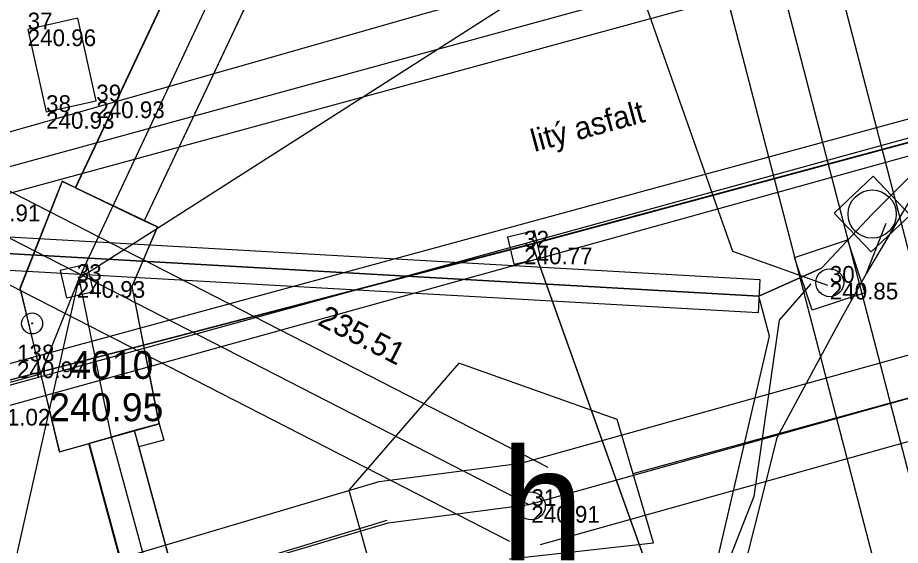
# Model space of a CAD drawing. Extents: x -599432 to -598680, y -1159407 to -1158632.
# Drawn here: x -599006.05 to -598990.23, y -1158896.21 to -1158886.75 of the extents above; entities that cross this region are included whole.
import ezdxf

# ---------------------------------------------------------------- set-up
doc = ezdxf.new("R2010")
doc.units = 0
for name, color, linetype in [('0001 VY - Body PBP', 7, 'Continuous'), ('0002 VY - Body PBP - čísla', 7, 'Continuous'), ('0003 VY - Body PBP - výšky', 7, 'Continuous'), ('0004 VY - Body podrobné', 7, 'Continuous'), ('0005 VY - Body podrobné - čísla', 7, 'Continuous'), ('0006 VY - Body podrobné - výšky', 7, 'Continuous'), ('0030 ZA - Chodník', 7, 'Continuous'), ('0032 TE - Popis povrchu', 7, 'Continuous'), ('0075 ZA - BVK - kanalizace - buňky', 7, 'Continuous'), ('0200 PV - BVK - kanalizace - buňky', 7, 'Continuous'), ('0201 PV - BVK - kanalizace - popis', 7, 'Continuous'), ('0202 PV - MUNI', 7, 'Continuous'), ('0206 PV - BVK - kanalizace - jednotná', 7, 'Continuous'), ('0209 PV - BVK - kanalizace - obvod šachty', 7, 'Continuous'), ('0210 PV - BVK - kanalizace - chránička', 7, 'Continuous'), ('0211 PV - BVK - kanalizace - jednotná okraj', 7, 'Continuous'), ('0214 PV - BVK - vodovod - pitná', 7, 'Continuous'), ('0303 PV - RWE - NTL přípojka', 7, 'Continuous'), ('0308 PV - RWE - ochranné pásmo', 7, 'Continuous'), ('0359 PV - EON - sdělovací kabely', 7, 'Continuous'), ('0368 PV - EON - sdělovací chránička', 7, 'Continuous'), ('0454 PV - O2 - kabel zaměřený', 7, 'Continuous'), ('0455 PV - O2 - kabel nezaměřený', 7, 'Continuous'), ('0456 PV - O2 - sítě s NN', 7, 'Continuous'), ('0457 PV - O2 - kabelovod', 7, 'Continuous'), ('0530 PV - T-mobile - optické kabely', 7, 'Continuous'), ('0552 PV - OT VUT', 7, 'Continuous'), ('0652 PV - BKOM - kabely bez rozlišení', 7, 'Continuous'), ('0700 PV - DIAL TELECOM - buňky', 7, 'Continuous'), ('0703 PV - DIAL TELECOM optický kabel', 7, 'Continuous'), ('0704 PV - ČD - kabely', 7, 'Continuous'), ('0750 ZA - nerozlišené sítě - buňky', 7, 'Continuous')]:
    doc.layers.add(name, color=color, linetype=linetype)

msp = doc.modelspace()

# ---------------------------------------------------------------- linework, layer by layer
at = {"layer": '0001 VY - Body PBP'}
for radius in [0.188, 0.00896]:
    msp.add_circle((-599005.79, -1158892.23), radius, dxfattribs=at)
at = {"layer": '0004 VY - Body podrobné'}
for p, q in [((-599005.87, -1158886.96), (-599005.87, -1158886.96)), ((-599004.64, -1158888.25), (-599004.64, -1158888.25)), ((-599005.54, -1158888.44), (-599005.54, -1158888.44)), ((-598996.97, -1158890.87), (-598996.97, -1158890.87)), ((-599004.99, -1158891.47), (-599004.99, -1158891.47)), ((-598991.49, -1158891.5), (-598991.49, -1158891.5)), ((-598996.84, -1158895.5), (-598996.84, -1158895.5))]:
    msp.add_line(p, q, dxfattribs=at)
at = {"layer": '0030 ZA - Chodník'}
for p, q in [((-599007.27, -1158890.19), (-598982.3, -1158883.37)), ((-599007.72, -1158893.36), (-598981.06, -1158886.11))]:
    msp.add_line(p, q, dxfattribs=at)
at = {"layer": '0075 ZA - BVK - kanalizace - buňky'}
msp.add_circle((-598996.84, -1158895.5), 0.25, dxfattribs=at)
at = {"layer": '0202 PV - MUNI'}
msp.add_lwpolyline([(-599006.505, -1158893.418), (-598948.743, -1158877.537), (-598946.83, -1158877.449), (-598941.658, -1158876.064), (-598940.346, -1158875.143), (-598913.258, -1158867.619), (-598911.32, -1158867.443), (-598906.774, -1158866.354)], dxfattribs=at)
at = {"layer": '0206 PV - BVK - kanalizace - jednotná'}
for p, q in [((-598996.885, -1158895.473), (-598952.609, -1158883.099)), ((-599018.079, -1158884.603), (-598996.885, -1158895.473))]:
    msp.add_line(p, q, dxfattribs=at)
msp.add_lwpolyline([(-599018.969, -1158901.608), (-598999.41, -1158895.8), (-598996.885, -1158895.473)], dxfattribs=at)
at = {"layer": '0209 PV - BVK - kanalizace - obvod šachty'}
msp.add_lwpolyline([(-598998.14, -1158892.94), (-599000.11, -1158895.22), (-598999.69, -1158896.72), (-598994.65, -1158896.16), (-598995.3, -1158893.95)], close=True, dxfattribs=at)
at = {"layer": '0210 PV - BVK - kanalizace - chránička'}
for p, q in [((-598995.015, -1158894.92), (-598952.609, -1158883.239)), ((-598995.015, -1158894.92), (-598952.609, -1158883.239)), ((-599018.948, -1158901.675), (-598999.424, -1158895.752)), ((-599018.948, -1158901.675), (-598999.424, -1158895.752))]:
    msp.add_line(p, q, dxfattribs=at)
at = {"layer": '0211 PV - BVK - kanalizace - jednotná okraj'}
for p, q in [((-598997.087, -1158894.751), (-598952.609, -1158882.32)), ((-599017.737, -1158883.936), (-598996.543, -1158894.806)), ((-598952.609, -1158883.877), (-598996.683, -1158896.195)), ((-598997.227, -1158896.14), (-599018.421, -1158885.27))]:
    msp.add_line(p, q, dxfattribs=at)
msp.add_lwpolyline([(-599019.182, -1158900.889), (-598999.566, -1158895.064), (-598996.981, -1158894.729)], dxfattribs=at)
at = {"layer": '0214 PV - BVK - vodovod - pitná'}
msp.add_lwpolyline([(-598952.609, -1158874.734), (-598964.387, -1158877.962), (-598989.593, -1158884.87), (-598990.256, -1158885.052), (-599016.08, -1158892.128)], dxfattribs=at)
at = {"layer": '0303 PV - RWE - NTL přípojka'}
msp.add_lwpolyline([(-598995.15, -1158875.39), (-598984.16, -1158917.67), (-598984.11, -1158917.86)], dxfattribs=at)
at = {"layer": '0308 PV - RWE - ochranné pásmo'}
msp.add_lwpolyline([(-598994.286, -1158874.737), (-598994.182, -1158875.138), (-598983.193, -1158917.417), (-598983.143, -1158917.606), (-598983.037, -1158918.007), (-598983.455, -1158918.722), (-598983.856, -1158918.827), (-598984.257, -1158918.933), (-598984.972, -1158918.515), (-598985.077, -1158918.114), (-598985.127, -1158917.923), (-598996.118, -1158875.642), (-598996.222, -1158875.241), (-598995.803, -1158874.526), (-598995.402, -1158874.422), (-598995.001, -1158874.318)], close=True, dxfattribs=at)
at = {"layer": '0359 PV - EON - sdělovací kabely'}
for points in [[(-598990.73, -1158890.27), (-598989.06, -1158888.59), (-598981.24, -1158886.44), (-598977.52, -1158885.43), (-598959.419, -1158880.468)], [(-598990.73, -1158890.27), (-598989.06, -1158888.59), (-598981.24, -1158886.44), (-598977.52, -1158885.43), (-598959.419, -1158880.468)], [(-599153, -1158925.67), (-599136.91, -1158920.86), (-599119.51, -1158916.31), (-599104.33, -1158911.91), (-599088.3, -1158908.08), (-599074.72, -1158903.34), (-599063.86, -1158900.66), (-599061.95, -1158898.88), (-599061.24, -1158895.32), (-599061.55, -1158893.87), (-599062.09, -1158890.79), (-599061.3, -1158889.79), (-599054.31, -1158887.73), (-599051.84, -1158888.39), (-598992.76, -1158891.74), (-598991.64, -1158891.24), (-598990.73, -1158890.27)], [(-599153, -1158925.67), (-599136.91, -1158920.86), (-599119.51, -1158916.31), (-599104.33, -1158911.91), (-599088.3, -1158908.08), (-599074.72, -1158903.34), (-599063.86, -1158900.66), (-599061.95, -1158898.88), (-599061.24, -1158895.32), (-599061.55, -1158893.87), (-599062.09, -1158890.79), (-599061.3, -1158889.79), (-599054.31, -1158887.73), (-599051.84, -1158888.39), (-598992.76, -1158891.74), (-598991.64, -1158891.24), (-598990.73, -1158890.27)]]:
    msp.add_lwpolyline(points, dxfattribs=at)
at = {"layer": '0368 PV - EON - sdělovací chránička'}
for p, q in [((-599051.823, -1158888.09), (-598992.743, -1158891.44)), ((-598992.777, -1158892.04), (-599051.857, -1158888.69)), ((-598992.743, -1158891.44), (-598992.777, -1158892.04))]:
    msp.add_line(p, q, dxfattribs=at)
at = {"layer": '0454 PV - O2 - kabel zaměřený'}
for points in [[(-598996.83, -1158890.81), (-598960.97, -1158881.14), (-598958.12, -1158880.25), (-598948.52, -1158877.71), (-598947.64, -1158877.48), (-598941.87, -1158876.04), (-598940.11, -1158875.3), (-598921.09, -1158870.09)], [(-599065.99, -1158901.17), (-599063.3, -1158900.18), (-599061.65, -1158898.45), (-599061.04, -1158896.51), (-599061.91, -1158890.95), (-599061.26, -1158889.87), (-599056.07, -1158887.58), (-599053.91, -1158887.47), (-599052.4, -1158886.85), (-599049.09, -1158885.94), (-599048.46, -1158885.4), (-599047.47, -1158884.55), (-599040.18, -1158881.35), (-599032.72, -1158878.67), (-599020.59, -1158875.17), (-599018.58, -1158874.88), (-599016.36, -1158876.44), (-599015.76, -1158876.86), (-599014.99, -1158877.89), (-599012.08, -1158888.14), (-599011.3, -1158889.38), (-599007.9, -1158892.89), (-599006.6, -1158893.35), (-598996.83, -1158890.81)], [(-599004.95, -1158891.42), (-598996.59, -1158886.08)], [(-598996.83, -1158890.81), (-598989.8, -1158910.49), (-598987.41, -1158916.09), (-598986.12, -1158918.41)], [(-599006.54, -1158898.48), (-599004.95, -1158891.42)], [(-599004.95, -1158891.42), (-599005.64, -1158893.14)], [(-599005.64, -1158893.14), (-599007, -1158893.51), (-598999.3, -1158921.27), (-598993.39, -1158942.61), (-598991.84, -1158948.2)]]:
    msp.add_lwpolyline(points, dxfattribs=at)
at = {"layer": '0455 PV - O2 - kabel nezaměřený'}
for points in [[(-599004.95, -1158891.42), (-598992.56, -1158865)], [(-598996.59, -1158886.08), (-598998.76, -1158886.68), (-599009.33, -1158889.69)], [(-598978.29, -1158991.14), (-598978.56, -1158989.34), (-599004.37, -1158894.27), (-599004.95, -1158891.42)]]:
    msp.add_lwpolyline(points, dxfattribs=at)
at = {"layer": '0456 PV - O2 - sítě s NN'}
for points in [[(-599004.95, -1158891.42), (-598992.56, -1158865)], [(-598978.29, -1158991.14), (-598978.56, -1158989.34), (-599004.37, -1158894.27), (-599004.95, -1158891.42)]]:
    msp.add_lwpolyline(points, dxfattribs=at)
at = {"layer": '0457 PV - O2 - kabelovod'}
for points in [[(-598994.01, -1158866.5), (-599005.01, -1158889.8)], [(-598992.66, -1158866.84), (-599003.78, -1158890.39)], [(-599005.01, -1158889.8), (-599005.25, -1158889.68), (-599006.01, -1158891.6), (-599005.3, -1158894.53), (-599004.77, -1158894.38)], [(-599005.01, -1158889.8), (-599003.78, -1158890.39)], [(-599003.78, -1158890.39), (-599003.54, -1158890.5), (-599004, -1158891.57), (-599003.51, -1158894.03)], [(-599003.51, -1158894.03), (-599003.96, -1158894.15)], [(-599003.51, -1158894.03), (-599003.43, -1158894.32), (-599003.88, -1158894.44)], [(-599003.96, -1158894.15), (-599004.77, -1158894.38)], [(-599003.96, -1158894.15), (-599003.88, -1158894.44)], [(-599004.77, -1158894.38), (-598978.99, -1158989.46)], [(-599003.88, -1158894.44), (-598978.14, -1158989.23)]]:
    msp.add_lwpolyline(points, dxfattribs=at)
at = {"layer": '0530 PV - T-mobile - optické kabely'}
for points in [[(-598960.971, -1158881.14), (-598996.829, -1158890.803)], [(-598992.76, -1158891.739), (-599051.839, -1158888.389)], [(-598990.73, -1158890.27), (-598989.06, -1158888.59)], [(-598991.64, -1158891.24), (-598990.73, -1158890.27)], [(-598996.829, -1158890.803), (-599006.598, -1158893.35)], [(-598996.829, -1158890.803), (-598989.798, -1158910.488)], [(-598992.76, -1158891.739), (-598991.64, -1158891.24)]]:
    msp.add_lwpolyline(points, dxfattribs=at)
at = {"layer": '0552 PV - OT VUT'}
msp.add_line((-598990.83, -1158891.33), (-598990.48, -1158890.43), dxfattribs=at)
for points in [[(-598850.27, -1158851.12), (-598858.43, -1158853.24), (-598861.75, -1158854.1), (-598865.54, -1158854.95), (-598874.67, -1158857.43), (-598889.45, -1158861.57), (-598896.25, -1158863.64), (-598897.77, -1158864.53), (-598898.77, -1158865.65), (-598901.79, -1158865.96), (-598907.13, -1158866.82), (-598911.84, -1158867.79), (-598926, -1158871.37), (-598941.81, -1158875.7), (-598947.71, -1158877.3), (-598958.44, -1158880.2), (-598977.52, -1158885.43), (-598981.24, -1158886.44), (-598989.06, -1158888.59), (-598990.73, -1158890.27)], [(-599033.74, -1158881.244), (-599014.077, -1158875.825), (-599000.042, -1158871.632), (-598993.234, -1158890.936), (-598991.532, -1158891.542)], [(-598981.3, -1158886.82), (-598988.28, -1158888.68), (-598989.31, -1158889.08), (-598989.99, -1158889.91), (-598990.83, -1158891.33), (-598991.29, -1158892.15), (-598992.44, -1158894.28), (-598993.45, -1158898.29), (-598994.23, -1158900.04), (-598995.33, -1158903.65), (-598997.58, -1158907.87), (-598998.93, -1158910.18), (-598999.47, -1158912.48), (-598998.59, -1158921.31), (-598996.45, -1158928.78), (-598995.51, -1158931.72), (-598995, -1158933.41), (-598994.74, -1158934.09), (-598991.66, -1158944.45), (-598991.1, -1158945.86)], [(-598990.73, -1158890.27), (-598991.64, -1158891.24)], [(-598994.13, -1158899.16), (-598993.24, -1158895.33), (-598992.57, -1158892.46), (-598992.76, -1158891.74), (-598991.64, -1158891.24)]]:
    msp.add_lwpolyline(points, dxfattribs=at)
at = {"layer": '0652 PV - BKOM - kabely bez rozlišení'}
for p, q in [((-599005.013, -1158889.795), (-598993.885, -1158866.227)), ((-599003.777, -1158890.385), (-598992.662, -1158866.844)), ((-598978.143, -1158989.234), (-599003.956, -1158894.151)), ((-598978.985, -1158989.455), (-599004.774, -1158894.379))]:
    msp.add_line(p, q, dxfattribs=at)
msp.add_lwpolyline([(-599005.304, -1158894.528), (-599003.513, -1158894.028), (-599003.996, -1158891.565), (-599003.543, -1158890.497), (-599005.249, -1158889.684), (-599006.006, -1158891.601)], close=True, dxfattribs=at)
at = {"layer": '0700 PV - DIAL TELECOM - buňky'}
for points in [[(-598990.748, -1158890.949), (-598990.052, -1158890.287), (-598990.713, -1158889.591), (-598991.409, -1158890.252)], [(-598991.172, -1158890.732), (-598990.859, -1158891.681), (-598991.808, -1158891.994), (-598992.121, -1158891.045)]]:
    msp.add_lwpolyline(points, close=True, dxfattribs=at)
msp.add_circle((-598990.73, -1158890.27), 0.432, dxfattribs=at)
at = {"layer": '0703 PV - DIAL TELECOM optický kabel'}
for points in [[(-598855.739, -1158852.541), (-598858.43, -1158853.24), (-598861.75, -1158854.1), (-598865.54, -1158854.95), (-598874.67, -1158857.43), (-598889.45, -1158861.57), (-598896.25, -1158863.64), (-598897.77, -1158864.53), (-598898.77, -1158865.65), (-598901.79, -1158865.96), (-598907.13, -1158866.82), (-598911.84, -1158867.79), (-598926, -1158871.37), (-598941.81, -1158875.7), (-598947.71, -1158877.3), (-598958.44, -1158880.2), (-598977.52, -1158885.43), (-598981.24, -1158886.44), (-598989.06, -1158888.59), (-598990.73, -1158890.27)], [(-598991.64, -1158891.24), (-598992.76, -1158891.74), (-599051.84, -1158888.39), (-599054.31, -1158887.73), (-599061.3, -1158889.79), (-599062.09, -1158890.79), (-599061.55, -1158893.87)], [(-598992.76, -1158891.74), (-599051.84, -1158888.39)], [(-598990.73, -1158890.27), (-598991.64, -1158891.24)], [(-598991.83, -1158891.52), (-598992.4, -1158892.17), (-598992.85, -1158895.33), (-598994.05, -1158898.39), (-598993.91, -1158902.49), (-598995.56, -1158905.86), (-598998.06, -1158909.84), (-598999.1, -1158912.83), (-598999.2, -1158913.59), (-598998.13, -1158919.47), (-598998.62, -1158921.21), (-598997.3, -1158926.69), (-598994.19, -1158937.66), (-598991.82, -1158946.51), (-598990.06, -1158953.11), (-598989.6, -1158954.77), (-598988.7, -1158958.39), (-598986.93, -1158964.81), (-598985.08, -1158970.2), (-598983.02, -1158977.19), (-598981.47, -1158982.98), (-598981.19, -1158984.56), (-598979.27, -1158991.41), (-598978.06, -1158996.19)], [(-598985.741, -1158918.074), (-598987.15, -1158916.32), (-598989.82, -1158910.38), (-598994.13, -1158899.16), (-598992.57, -1158892.46), (-598992.76, -1158891.74)]]:
    msp.add_lwpolyline(points, dxfattribs=at)
at = {"layer": '0704 PV - ČD - kabely'}
msp.add_lwpolyline([(-598961.2, -1158881.213), (-599006.841, -1158893.881), (-599008, -1158893.389), (-599012.445, -1158888.246), (-599014.794, -1158877.562), (-599015.572, -1158876.562), (-599018.446, -1158874.625), (-599020.43, -1158874.895), (-599032.797, -1158878.387), (-599047.164, -1158884.134), (-599048.64, -1158885.087), (-599049.561, -1158885.388), (-599050.656, -1158886.372), (-599052.371, -1158886.642), (-599054.181, -1158887.388), (-599056.356, -1158887.404), (-599061.221, -1158889.698), (-599062.007, -1158890.833), (-599061.158, -1158896.54), (-599061.825, -1158898.43), (-599063.507, -1158900.144), (-599114.022, -1158914.733)], dxfattribs=at)
at = {"layer": '0750 ZA - nerozlišené sítě - buňky'}
for p, q in [((-598996.783, -1158890.57), (-598997.27, -1158890.683)), ((-598996.67, -1158891.057), (-598996.783, -1158890.57)), ((-598997.27, -1158890.683), (-598997.157, -1158891.17)), ((-598997.157, -1158891.17), (-598996.67, -1158891.057)), ((-599004.803, -1158891.17), (-599005.29, -1158891.283)), ((-599005.29, -1158891.283), (-599005.177, -1158891.77)), ((-599004.69, -1158891.657), (-599004.803, -1158891.17)), ((-599005.177, -1158891.77), (-599004.69, -1158891.657))]:
    msp.add_line(p, q, dxfattribs=at)
msp.add_lwpolyline([(-599005.87, -1158886.96), (-599005.54, -1158888.44), (-599004.642, -1158888.24), (-599004.972, -1158886.76)], close=True, dxfattribs=at)
msp.add_circle((-598991.49, -1158891.5), 0.25, dxfattribs=at)

# ---------------------------------------------------------------- texts
at = {"layer": '0002 VY - Body PBP - čísla'}
msp.add_text('4010', height=0.5, dxfattribs=at).set_placement((-599005.104, -1158893.223))
at = {"layer": '0003 VY - Body PBP - výšky'}
msp.add_text('240.95', height=0.5, dxfattribs=at).set_placement((-599005.483, -1158893.981))
at = {"layer": '0005 VY - Body podrobné - čísla'}
for s, p in [('37', (-599005.87, -1158886.96)), ('39', (-599004.64, -1158888.25)), ('38', (-599005.54, -1158888.44)), ('32', (-598996.97, -1158890.87)), ('33', (-599004.99, -1158891.47)), ('30', (-598991.49, -1158891.5)), ('138', (-599006.06, -1158892.91)), ('31', (-598996.84, -1158895.5))]:
    msp.add_text(s, height=0.3, dxfattribs=at).set_placement(p)
at = {"layer": '0006 VY - Body podrobné - výšky'}
for s, p in [('240.96', (-599005.87, -1158887.26)), ('240.93', (-599004.64, -1158888.55)), ('240.93', (-599005.54, -1158888.74)), ('240.91', (-599006.87, -1158890.4)), ('240.77', (-598996.97, -1158891.17)), ('240.93', (-599004.99, -1158891.77)), ('240.85', (-598991.49, -1158891.8)), ('240.97', (-599006.06, -1158893.21)), ('241.02', (-599006.69, -1158894.06)), ('240.91', (-598996.84, -1158895.8))]:
    msp.add_text(s, height=0.3, dxfattribs=at).set_placement(p)
at = {"layer": '0032 TE - Popis povrchu'}
msp.add_text('litý asfalt', height=0.4, rotation=15.2133, dxfattribs=at).set_placement((-598996.786, -1158889.159))
at = {"layer": '0200 PV - BVK - kanalizace - buňky'}
msp.add_text('h', height=2, dxfattribs=at).set_placement((-598997.385, -1158896.473))
at = {"layer": '0201 PV - BVK - kanalizace - popis'}
msp.add_text('235.51', height=0.4, rotation=332.8476, dxfattribs=at).set_placement((-599000.694, -1158892.243))

doc.saveas('drawing.dxf')
